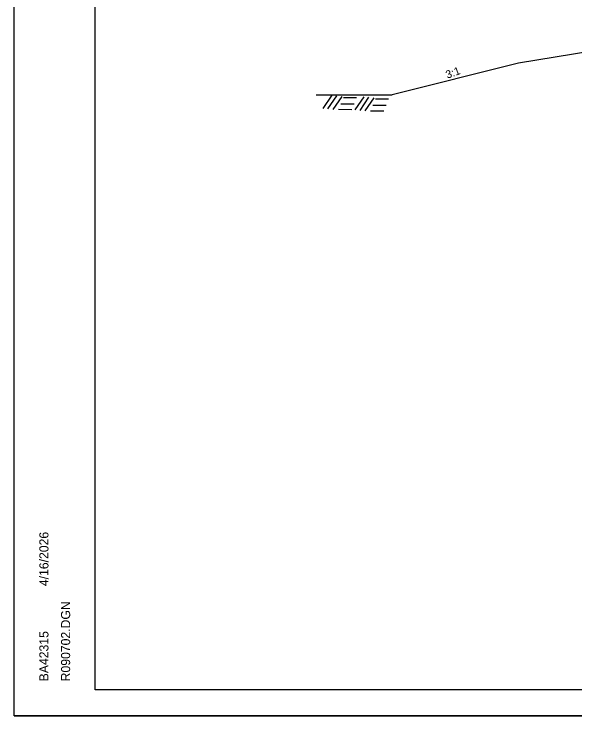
# Model space of a CAD drawing. Extents: x 1371763 to 1372860, y 385599 to 385872.
# Drawn here: x 1371763.4 to 1371806.3, y 385598.6 to 385652.4 of the extents above; entities that cross this region are included whole.
import ezdxf

# ---------------------------------------------------------------- set-up
doc = ezdxf.new("R2010")
doc.units = 0
for name, color, linetype in [('R_Border', 7, 'Continuous'), ('R_Draft', 7, 'Continuous'), ('R_Fin Surface', 7, 'Continuous'), ('R_No Plot', 7, 'Continuous')]:
    doc.layers.add(name, color=color, linetype=linetype)

msp = doc.modelspace()

# ---------------------------------------------------------------- linework, layer by layer
at = {"layer": 'R_Border'}
for p, q in [((1371769.555, 385600.577), (1371769.555, 385703.307)), ((1371769.555, 385600.577), (1371769.555, 385600.577)), ((1371927.645, 385600.577), (1371769.555, 385600.577))]:
    msp.add_line(p, q, dxfattribs=at)
at = {"layer": 'R_Draft'}
for p, q in [((1371802.01, 385648.632), (1371792.309, 385646.207)), ((1371787.045, 385645.176), (1371787.72, 385646.177)), ((1371787.403, 385645.134), (1371788.079, 385646.135)), ((1371787.804, 385645.092), (1371788.48, 385646.094)), ((1371788.58, 385646.019), (1371789.598, 385646.01)), ((1371789.497, 385645.067), (1371790.173, 385646.069)), ((1371789.856, 385645.025), (1371790.532, 385646.027)), ((1371790.257, 385644.984), (1371790.932, 385645.985)), ((1371791.033, 385645.91), (1371792.05, 385645.902)), ((1371788.379, 385645.534), (1371789.397, 385645.526)), ((1371790.832, 385645.426), (1371791.85, 385645.418)), ((1371788.204, 385645.109), (1371789.222, 385645.101)), ((1371790.657, 385645), (1371791.675, 385644.992))]:
    msp.add_line(p, q, dxfattribs=at)
at = {"layer": 'R_Fin Surface'}
for p, q in [((1371818.01, 385651.299), (1371802.01, 385648.632)), ((1371786.491, 385646.207), (1371792.309, 385646.207))]:
    msp.add_line(p, q, dxfattribs=at)
at = {"layer": 'R_No Plot'}
msp.add_line((1371763.354, 385598.587), (1371930.021, 385598.587), dxfattribs=at)
for points in [[(1371763.351, 385705.254), (1371930.021, 385705.254), (1371930.021, 385598.585), (1371763.351, 385598.585)], [(1371886.515, 385703.307), (1371896.325, 385703.307), (1371896.325, 385698.367), (1371904.381, 385698.367), (1371915.98, 385698.367), (1371916.041, 385684.288), (1371927.645, 385684.288), (1371927.645, 385600.577), (1371769.555, 385600.577), (1371769.555, 385703.307)]]:
    msp.add_lwpolyline(points, close=True, dxfattribs=at)

# ---------------------------------------------------------------- texts
at = {"layer": 'R_Border'}
for s, p in [('4/16/2026', (1371765.987, 385608.54)), ('R090702.DGN', (1371767.65, 385601.239)), ('BA42315', (1371765.987, 385601.239))]:
    msp.add_text(s, height=0.7, rotation=90, dxfattribs=at).set_placement(p)
at = {"layer": 'R_Draft'}
msp.add_text('3:1', height=0.6, rotation=19.9978, dxfattribs=at).set_placement((1371796.55, 385647.448))

doc.saveas('drawing.dxf')
